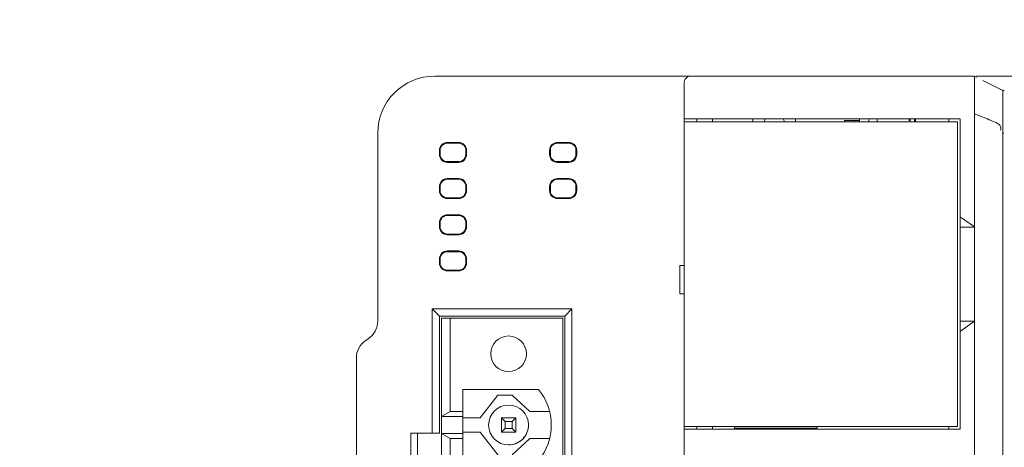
# Model space of a CAD drawing. Header units: millimetres. Extents: x -1114 to 1396, y -630 to 631.
# Tile 349 of 656: x -144 to -75, y 144 to 174. Entities that reach past the tile are written whole.
import ezdxf

# ---------------------------------------------------------------- set-up
doc = ezdxf.new("R2010")
doc.units = ezdxf.units.MM
doc.header["$MEASUREMENT"] = 0

msp = doc.modelspace()

# ---------------------------------------------------------------- linework, layer by layer
at = {"lineweight": 18}
for points, knots in [([(1038.9843, -629.7647), (1038.9843, -629.7647), (-1111.4882, -629.7647), (-1111.4882, -629.7647), (-1111.4882, -629.7647), (-1111.4882, -629.7647), (-1111.4882, 630.7883), (-1111.4882, 630.7883), (-1111.4882, 630.7883), (-1111.4882, 630.7883), (1038.9843, 630.7883), (1038.9843, 630.7883)], [0, 0, 0, 0, 0.3333333, 0.3333333, 0.3333333, 0.3333333, 0.6666667, 0.6666667, 0.6666667, 0.6666667, 1, 1, 1, 1]), ([(-115.128, 170.2284), (-116.1888, 170.2284), (-117.2062, 169.8069), (-117.9564, 169.0568), (-117.9564, 169.0568), (-118.7065, 168.3066), (-119.128, 167.2892), (-119.128, 166.2284)], [0, 0, 0, 0, 0.5, 0.5, 0.5, 0.5, 1, 1, 1, 1]), ([(-115.128, 170.2284), (-116.1888, 170.2284), (-117.2062, 169.8069), (-117.9564, 169.0568), (-117.9564, 169.0568), (-118.7065, 168.3066), (-119.128, 167.2892), (-119.128, 166.2284)], [0, 0, 0, 0, 0.5, 0.5, 0.5, 0.5, 1, 1, 1, 1]), ([(-97.128, 170.2284), (-97.2606, 170.2284), (-97.3877, 170.1757), (-97.4815, 170.0819), (-97.4815, 170.0819), (-97.5753, 169.9881), (-97.628, 169.861), (-97.628, 169.7284)], [0, 0, 0, 0, 0.5, 0.5, 0.5, 0.5, 1, 1, 1, 1]), ([(-77.2568, 170.2256), (-77.2586, 170.2203), (-77.2589, 170.2075), (-77.2586, 170.1875), (-77.2586, 170.1875), (-77.2584, 170.174), (-77.2579, 170.1572), (-77.2575, 170.137), (-77.2575, 170.137), (-77.257, 170.1168), (-77.2567, 170.0933), (-77.2567, 170.0663), (-77.2567, 170.0663), (-77.2567, 170.0528), (-77.2567, 170.0385), (-77.2568, 170.0234), (-77.2568, 170.0234), (-77.2569, 170.0083), (-77.257, 169.9925), (-77.2571, 169.976), (-77.2571, 169.976), (-77.2573, 169.9428), (-77.2576, 169.9067), (-77.2579, 169.8676), (-77.2579, 169.8676), (-77.2584, 169.7895), (-77.2587, 169.6996), (-77.2587, 169.5976), (-77.2587, 169.5976), (-77.2587, 169.5848), (-77.2587, 169.5719), (-77.2586, 169.5588), (-77.2586, 169.5588), (-77.2586, 169.5456), (-77.2586, 169.5324), (-77.2586, 169.519), (-77.2586, 169.519), (-77.2585, 169.4922), (-77.2584, 169.4648), (-77.2583, 169.4369), (-77.2583, 169.4369), (-77.2581, 169.381), (-77.2579, 169.3229), (-77.2577, 169.2625), (-77.2577, 169.2625), (-77.2572, 169.1417), (-77.2568, 169.0119), (-77.2573, 168.8729), (-77.2573, 168.8729), (-77.2574, 168.8382), (-77.2575, 168.8028), (-77.2576, 168.7671), (-77.2576, 168.7671), (-77.2578, 168.7315), (-77.2579, 168.6955), (-77.258, 168.6591), (-77.258, 168.6591), (-77.2583, 168.5864), (-77.2584, 168.5124), (-77.2584, 168.437), (-77.2584, 168.437), (-77.2584, 168.2863), (-77.2578, 168.1302), (-77.2558, 167.9687)], [0, 0, 0, 0, 0.0625, 0.0625, 0.0625, 0.0625, 0.125, 0.125, 0.125, 0.125, 0.1875, 0.1875, 0.1875, 0.1875, 0.25, 0.25, 0.25, 0.25, 0.3125, 0.3125, 0.3125, 0.3125, 0.375, 0.375, 0.375, 0.375, 0.4375, 0.4375, 0.4375, 0.4375, 0.5, 0.5, 0.5, 0.5, 0.5625, 0.5625, 0.5625, 0.5625, 0.625, 0.625, 0.625, 0.625, 0.6875, 0.6875, 0.6875, 0.6875, 0.75, 0.75, 0.75, 0.75, 0.8125, 0.8125, 0.8125, 0.8125, 0.875, 0.875, 0.875, 0.875, 0.9375, 0.9375, 0.9375, 0.9375, 1, 1, 1, 1]), ([(-77.1089, 170.2284), (-77.102, 170.2284), (-77.0949, 170.2284), (-77.0876, 170.2284), (-77.0876, 170.2284), (-77.0477, 170.2284), (-77.0012, 170.2284), (-76.948, 170.2284), (-76.948, 170.2284), (-76.8948, 170.2284), (-76.8351, 170.2284), (-76.7685, 170.2284), (-76.7685, 170.2284), (-76.7353, 170.2284), (-76.7002, 170.2284), (-76.6638, 170.2284), (-76.6638, 170.2284), (-76.6274, 170.2284), (-76.5896, 170.2284), (-76.5504, 170.2284), (-76.5504, 170.2284), (-76.3937, 170.2284), (-76.2151, 170.2284), (-76.0142, 170.2284), (-76.0142, 170.2284), (-75.964, 170.2284), (-75.9125, 170.2284), (-75.8595, 170.2284), (-75.8595, 170.2284), (-75.8065, 170.2284), (-75.7525, 170.2284), (-75.6976, 170.2284), (-75.6976, 170.2284), (-75.5878, 170.2284), (-75.4744, 170.2284), (-75.3573, 170.2284), (-75.3573, 170.2284), (-75.2403, 170.2284), (-75.1196, 170.2284), (-74.9953, 170.2284), (-74.9953, 170.2284), (-74.9331, 170.2284), (-74.87, 170.2284), (-74.8059, 170.2284), (-74.8059, 170.2284), (-74.7419, 170.2284), (-74.6767, 170.2284), (-74.6113, 170.2284), (-74.6113, 170.2284), (-74.4805, 170.2284), (-74.3482, 170.2284), (-74.2146, 170.2284), (-74.2146, 170.2284), (-74.0809, 170.2284), (-73.9459, 170.2284), (-73.8094, 170.2284), (-73.8094, 170.2284), (-73.7753, 170.2284), (-73.7412, 170.2284), (-73.7069, 170.2284), (-73.7069, 170.2284), (-73.6726, 170.2284), (-73.6381, 170.2284), (-73.6036, 170.2284), (-73.6036, 170.2284), (-73.5346, 170.2284), (-73.4651, 170.2284), (-73.3954, 170.2284), (-73.3954, 170.2284), (-73.3256, 170.2284), (-73.2559, 170.2284), (-73.1862, 170.2284), (-73.1862, 170.2284), (-73.1164, 170.2284), (-73.0467, 170.2284), (-72.9769, 170.2284), (-72.9769, 170.2284), (-72.9072, 170.2284), (-72.8375, 170.2284), (-72.7677, 170.2284), (-72.7677, 170.2284), (-72.698, 170.2284), (-72.6282, 170.2284), (-72.5585, 170.2284), (-72.5585, 170.2284), (-72.419, 170.2284), (-72.2796, 170.2284), (-72.1401, 170.2284), (-72.1401, 170.2284), (-69.9085, 170.2284), (-67.6768, 170.2284), (-65.4452, 170.2284), (-65.4452, 170.2284), (-60.9819, 170.2284), (-56.5187, 170.2284), (-52.0554, 170.2284)], [0, 0, 0, 0, 0.0416667, 0.0416667, 0.0416667, 0.0416667, 0.0833333, 0.0833333, 0.0833333, 0.0833333, 0.125, 0.125, 0.125, 0.125, 0.1666667, 0.1666667, 0.1666667, 0.1666667, 0.2083333, 0.2083333, 0.2083333, 0.2083333, 0.25, 0.25, 0.25, 0.25, 0.2916667, 0.2916667, 0.2916667, 0.2916667, 0.3333333, 0.3333333, 0.3333333, 0.3333333, 0.375, 0.375, 0.375, 0.375, 0.4166667, 0.4166667, 0.4166667, 0.4166667, 0.4583333, 0.4583333, 0.4583333, 0.4583333, 0.5, 0.5, 0.5, 0.5, 0.5416667, 0.5416667, 0.5416667, 0.5416667, 0.5833333, 0.5833333, 0.5833333, 0.5833333, 0.625, 0.625, 0.625, 0.625, 0.6666667, 0.6666667, 0.6666667, 0.6666667, 0.7083333, 0.7083333, 0.7083333, 0.7083333, 0.75, 0.75, 0.75, 0.75, 0.7916667, 0.7916667, 0.7916667, 0.7916667, 0.8333333, 0.8333333, 0.8333333, 0.8333333, 0.875, 0.875, 0.875, 0.875, 0.9166667, 0.9166667, 0.9166667, 0.9166667, 0.9583333, 0.9583333, 0.9583333, 0.9583333, 1, 1, 1, 1]), ([(-75.2582, 169.2295), (-75.2578, 169.2299), (-75.2573, 169.2303), (-75.256, 169.2304), (-75.256, 169.2304), (-75.2545, 169.2306), (-75.252, 169.2304), (-75.2485, 169.2301), (-75.2485, 169.2301), (-75.2421, 169.2296), (-75.2326, 169.2285), (-75.2199, 169.2275), (-75.2199, 169.2275), (-75.2048, 169.2263), (-75.1851, 169.2252), (-75.1611, 169.2247)], [0, 0, 0, 0, 0.25, 0.25, 0.25, 0.25, 0.5, 0.5, 0.5, 0.5, 0.75, 0.75, 0.75, 0.75, 1, 1, 1, 1]), ([(-75.2582, 169.1875), (-75.2582, 169.1615), (-75.2582, 169.1264), (-75.2582, 169.0819), (-75.2582, 169.0819), (-75.2582, 169.0596), (-75.2582, 169.035), (-75.2582, 169.008), (-75.2582, 169.008), (-75.2582, 168.9944), (-75.2582, 168.9803), (-75.2582, 168.9655), (-75.2582, 168.9655), (-75.2582, 168.9507), (-75.2582, 168.9353), (-75.2582, 168.9193), (-75.2582, 168.9193), (-75.2582, 168.8873), (-75.2582, 168.853), (-75.2582, 168.8165), (-75.2582, 168.8165), (-75.2582, 168.7983), (-75.2582, 168.7795), (-75.2582, 168.7601), (-75.2582, 168.7601), (-75.2582, 168.7408), (-75.2582, 168.7209), (-75.2582, 168.7006), (-75.2582, 168.7006), (-75.2582, 168.6193), (-75.2582, 168.5313), (-75.2582, 168.4368), (-75.2582, 168.4368), (-75.2582, 168.3895), (-75.2582, 168.3406), (-75.2582, 168.2901), (-75.2582, 168.2901), (-75.2582, 168.2648), (-75.2582, 168.2391), (-75.2582, 168.213), (-75.2582, 168.213), (-75.2582, 168.1869), (-75.2582, 168.1605), (-75.2582, 168.1339), (-75.2582, 168.1339), (-75.2582, 168.0275), (-75.2582, 167.9176), (-75.2582, 167.8041), (-75.2582, 167.8041), (-75.2582, 167.7473), (-75.2582, 167.6895), (-75.2582, 167.6308), (-75.2582, 167.6308), (-75.2582, 167.6015), (-75.2582, 167.5719), (-75.2582, 167.5422), (-75.2582, 167.5422), (-75.2582, 167.5125), (-75.2582, 167.4827), (-75.2582, 167.4529), (-75.2582, 167.4529), (-75.2582, 167.3338), (-75.2582, 167.2141), (-75.2582, 167.094)], [0, 0, 0, 0, 0.0625, 0.0625, 0.0625, 0.0625, 0.125, 0.125, 0.125, 0.125, 0.1875, 0.1875, 0.1875, 0.1875, 0.25, 0.25, 0.25, 0.25, 0.3125, 0.3125, 0.3125, 0.3125, 0.375, 0.375, 0.375, 0.375, 0.4375, 0.4375, 0.4375, 0.4375, 0.5, 0.5, 0.5, 0.5, 0.5625, 0.5625, 0.5625, 0.5625, 0.625, 0.625, 0.625, 0.625, 0.6875, 0.6875, 0.6875, 0.6875, 0.75, 0.75, 0.75, 0.75, 0.8125, 0.8125, 0.8125, 0.8125, 0.875, 0.875, 0.875, 0.875, 0.9375, 0.9375, 0.9375, 0.9375, 1, 1, 1, 1]), ([(-77.2558, 167.9687), (-77.2551, 167.9082), (-77.2553, 167.8473), (-77.2561, 167.7859), (-77.2561, 167.7859), (-77.2568, 167.7246), (-77.2579, 167.6629), (-77.2588, 167.6011), (-77.2588, 167.6011), (-77.2606, 167.4775), (-77.2614, 167.3532), (-77.2553, 167.2284)], [0, 0, 0, 0, 0.3333333, 0.3333333, 0.3333333, 0.3333333, 0.6666667, 0.6666667, 0.6666667, 0.6666667, 1, 1, 1, 1]), ([(-81.4783, 167.2297), (-81.4734, 167.1874), (-81.4711, 167.1373), (-81.4711, 167.0784), (-81.4711, 167.0784), (-81.4711, 167.0609), (-81.4713, 167.0442), (-81.4717, 167.0282)], [0, 0, 0, 0, 0.5, 0.5, 0.5, 0.5, 1, 1, 1, 1]), ([(-81.4003, 167.0282), (-81.3998, 167.0445), (-81.3996, 167.0613), (-81.3996, 167.0784), (-81.3996, 167.0784), (-81.3996, 167.1329), (-81.402, 167.184), (-81.4079, 167.2302)], [0, 0, 0, 0, 0.5, 0.5, 0.5, 0.5, 1, 1, 1, 1]), ([(-75.4179, 166.427), (-75.3738, 166.6494), (-75.446, 166.7666), (-75.5476, 166.8456), (-75.5476, 166.8456), (-75.5878, 166.8768), (-75.6306, 166.9018), (-75.674, 166.9252), (-75.674, 166.9252), (-75.7609, 166.972), (-75.8506, 167.0119), (-75.9406, 167.0509), (-75.9406, 167.0509), (-76.1206, 167.1291), (-76.3025, 167.2021), (-76.4844, 167.2749), (-76.4844, 167.2749), (-76.7423, 167.378), (-77.0008, 167.4796), (-77.2594, 167.5808)], [0, 0, 0, 0, 0.2, 0.2, 0.2, 0.2, 0.4, 0.4, 0.4, 0.4, 0.6, 0.6, 0.6, 0.6, 0.8, 0.8, 0.8, 0.8, 1, 1, 1, 1]), ([(-77.2582, 159.6334), (-77.2582, 160.8553), (-77.2583, 162.0773), (-77.2584, 163.2992), (-77.2584, 163.2992), (-77.2584, 163.6047), (-77.2584, 163.9102), (-77.2584, 164.2156), (-77.2584, 164.2156), (-77.2585, 164.5211), (-77.2583, 164.8266), (-77.258, 165.1321), (-77.258, 165.1321), (-77.2579, 165.2848), (-77.2577, 165.4376), (-77.2578, 165.5903), (-77.2578, 165.5903), (-77.2578, 165.7431), (-77.258, 165.8958), (-77.2585, 166.0485), (-77.2585, 166.0485), (-77.2594, 166.354), (-77.2606, 166.6595), (-77.2529, 166.965)], [0, 0, 0, 0, 0.1666667, 0.1666667, 0.1666667, 0.1666667, 0.3333333, 0.3333333, 0.3333333, 0.3333333, 0.5, 0.5, 0.5, 0.5, 0.6666667, 0.6666667, 0.6666667, 0.6666667, 0.8333333, 0.8333333, 0.8333333, 0.8333333, 1, 1, 1, 1]), ([(-75.2582, 167.094), (-75.2582, 166.8557), (-75.2582, 166.6164), (-75.2582, 166.379), (-75.2582, 166.379), (-75.2582, 166.379), (-75.2582, 166.3789), (-75.2582, 166.3789)], [0, 0, 0, 0, 0.5, 0.5, 0.5, 0.5, 1, 1, 1, 1]), ([(-75.2582, 166.3789), (-75.2582, 166.1274), (-75.2582, 165.8758), (-75.2582, 165.6242), (-75.2582, 165.6242), (-75.2582, 165.3727), (-75.2582, 165.1211), (-75.2582, 164.8695), (-75.2582, 164.8695), (-75.2582, 164.3664), (-75.2582, 163.8633), (-75.2582, 163.3601), (-75.2582, 163.3601), (-75.2582, 162.3538), (-75.2582, 161.3476), (-75.2582, 160.3413), (-75.2582, 160.3413), (-75.2582, 158.3287), (-75.2582, 156.3162), (-75.2582, 154.3036), (-75.2582, 154.3036), (-75.2582, 150.2785), (-75.2582, 146.2535), (-75.2582, 142.2284)], [0, 0, 0, 0, 0.1666667, 0.1666667, 0.1666667, 0.1666667, 0.3333333, 0.3333333, 0.3333333, 0.3333333, 0.5, 0.5, 0.5, 0.5, 0.6666667, 0.6666667, 0.6666667, 0.6666667, 0.8333333, 0.8333333, 0.8333333, 0.8333333, 1, 1, 1, 1]), ([(-114.2465, 165.5706), (-114.3923, 165.5706), (-114.5323, 165.5126), (-114.6354, 165.4095), (-114.6354, 165.4095), (-114.7386, 165.3063), (-114.7965, 165.1664), (-114.7965, 165.0205)], [0, 0, 0, 0, 0.5, 0.5, 0.5, 0.5, 1, 1, 1, 1]), ([(-114.2465, 165.5205), (-114.3791, 165.5205), (-114.5062, 165.4678), (-114.6, 165.3741), (-114.6, 165.3741), (-114.6938, 165.2803), (-114.7465, 165.1531), (-114.7465, 165.0205)], [0, 0, 0, 0, 0.5, 0.5, 0.5, 0.5, 1, 1, 1, 1]), ([(-112.8964, 165.0205), (-112.8964, 165.1664), (-112.9543, 165.3063), (-113.0575, 165.4095), (-113.0575, 165.4095), (-113.1607, 165.5126), (-113.3006, 165.5706), (-113.4465, 165.5706)], [0, 0, 0, 0, 0.5, 0.5, 0.5, 0.5, 1, 1, 1, 1]), ([(-112.9465, 165.0205), (-112.9465, 165.1531), (-112.9991, 165.2803), (-113.0929, 165.3741), (-113.0929, 165.3741), (-113.1867, 165.4678), (-113.3138, 165.5205), (-113.4465, 165.5205)], [0, 0, 0, 0, 0.5, 0.5, 0.5, 0.5, 1, 1, 1, 1]), ([(-106.5154, 165.5706), (-106.6613, 165.5706), (-106.8012, 165.5126), (-106.9044, 165.4095), (-106.9044, 165.4095), (-107.0076, 165.3063), (-107.0655, 165.1664), (-107.0655, 165.0205)], [0, 0, 0, 0, 0.5, 0.5, 0.5, 0.5, 1, 1, 1, 1]), ([(-106.5154, 165.5205), (-106.6481, 165.5205), (-106.7752, 165.4678), (-106.869, 165.3741), (-106.869, 165.3741), (-106.9628, 165.2803), (-107.0154, 165.1531), (-107.0154, 165.0205)], [0, 0, 0, 0, 0.5, 0.5, 0.5, 0.5, 1, 1, 1, 1]), ([(-105.1654, 165.0205), (-105.1654, 165.1664), (-105.2233, 165.3063), (-105.3265, 165.4095), (-105.3265, 165.4095), (-105.4296, 165.5126), (-105.5696, 165.5706), (-105.7154, 165.5706)], [0, 0, 0, 0, 0.5, 0.5, 0.5, 0.5, 1, 1, 1, 1]), ([(-105.2154, 165.0205), (-105.2154, 165.1531), (-105.2681, 165.2803), (-105.3619, 165.3741), (-105.3619, 165.3741), (-105.4557, 165.4678), (-105.5828, 165.5205), (-105.7154, 165.5205)], [0, 0, 0, 0, 0.5, 0.5, 0.5, 0.5, 1, 1, 1, 1]), ([(-114.7965, 164.7205), (-114.7965, 164.5746), (-114.7386, 164.4347), (-114.6354, 164.3315), (-114.6354, 164.3315), (-114.5323, 164.2284), (-114.3923, 164.1704), (-114.2465, 164.1704)], [0, 0, 0, 0, 0.5, 0.5, 0.5, 0.5, 1, 1, 1, 1]), ([(-114.7465, 164.7205), (-114.7465, 164.5879), (-114.6938, 164.4607), (-114.6, 164.3669), (-114.6, 164.3669), (-114.5062, 164.2732), (-114.3791, 164.2205), (-114.2465, 164.2205)], [0, 0, 0, 0, 0.5, 0.5, 0.5, 0.5, 1, 1, 1, 1]), ([(-107.0655, 164.7205), (-107.0655, 164.5746), (-107.0076, 164.4347), (-106.9044, 164.3315), (-106.9044, 164.3315), (-106.8012, 164.2284), (-106.6613, 164.1704), (-106.5154, 164.1704)], [0, 0, 0, 0, 0.5, 0.5, 0.5, 0.5, 1, 1, 1, 1]), ([(-107.0154, 164.7205), (-107.0154, 164.5879), (-106.9628, 164.4607), (-106.869, 164.3669), (-106.869, 164.3669), (-106.7752, 164.2732), (-106.6481, 164.2205), (-106.5154, 164.2205)], [0, 0, 0, 0, 0.5, 0.5, 0.5, 0.5, 1, 1, 1, 1]), ([(-114.2465, 163.03), (-114.3923, 163.03), (-114.5323, 162.972), (-114.6354, 162.8689), (-114.6354, 162.8689), (-114.7386, 162.7657), (-114.7965, 162.6258), (-114.7965, 162.4799)], [0, 0, 0, 0, 0.5, 0.5, 0.5, 0.5, 1, 1, 1, 1]), ([(-114.2465, 162.9799), (-114.3791, 162.9799), (-114.5062, 162.9272), (-114.6, 162.8335), (-114.6, 162.8335), (-114.6938, 162.7397), (-114.7465, 162.6125), (-114.7465, 162.4799)], [0, 0, 0, 0, 0.5, 0.5, 0.5, 0.5, 1, 1, 1, 1]), ([(-112.8964, 162.4799), (-112.8964, 162.6258), (-112.9543, 162.7657), (-113.0575, 162.8689), (-113.0575, 162.8689), (-113.1607, 162.972), (-113.3006, 163.03), (-113.4465, 163.03)], [0, 0, 0, 0, 0.5, 0.5, 0.5, 0.5, 1, 1, 1, 1]), ([(-112.9465, 162.4799), (-112.9465, 162.6125), (-112.9991, 162.7397), (-113.0929, 162.8335), (-113.0929, 162.8335), (-113.1867, 162.9272), (-113.3138, 162.9799), (-113.4465, 162.9799)], [0, 0, 0, 0, 0.5, 0.5, 0.5, 0.5, 1, 1, 1, 1]), ([(-106.5154, 163.03), (-106.6613, 163.03), (-106.8012, 162.972), (-106.9044, 162.8689), (-106.9044, 162.8689), (-107.0076, 162.7657), (-107.0655, 162.6258), (-107.0655, 162.4799)], [0, 0, 0, 0, 0.5, 0.5, 0.5, 0.5, 1, 1, 1, 1]), ([(-106.5154, 162.9799), (-106.6481, 162.9799), (-106.7752, 162.9272), (-106.869, 162.8335), (-106.869, 162.8335), (-106.9628, 162.7397), (-107.0154, 162.6125), (-107.0154, 162.4799)], [0, 0, 0, 0, 0.5, 0.5, 0.5, 0.5, 1, 1, 1, 1]), ([(-105.1654, 162.4799), (-105.1654, 162.6258), (-105.2233, 162.7657), (-105.3265, 162.8689), (-105.3265, 162.8689), (-105.4296, 162.972), (-105.5696, 163.03), (-105.7154, 163.03)], [0, 0, 0, 0, 0.5, 0.5, 0.5, 0.5, 1, 1, 1, 1]), ([(-105.2154, 162.4799), (-105.2154, 162.6125), (-105.2681, 162.7397), (-105.3619, 162.8335), (-105.3619, 162.8335), (-105.4557, 162.9272), (-105.5828, 162.9799), (-105.7154, 162.9799)], [0, 0, 0, 0, 0.5, 0.5, 0.5, 0.5, 1, 1, 1, 1]), ([(-114.7965, 162.1799), (-114.7965, 162.034), (-114.7386, 161.8941), (-114.6354, 161.7909), (-114.6354, 161.7909), (-114.5323, 161.6878), (-114.3923, 161.6298), (-114.2465, 161.6298)], [0, 0, 0, 0, 0.5, 0.5, 0.5, 0.5, 1, 1, 1, 1]), ([(-114.7465, 162.1799), (-114.7465, 162.0473), (-114.6938, 161.9201), (-114.6, 161.8263), (-114.6, 161.8263), (-114.5062, 161.7326), (-114.3791, 161.6799), (-114.2465, 161.6799)], [0, 0, 0, 0, 0.5, 0.5, 0.5, 0.5, 1, 1, 1, 1]), ([(-107.0655, 162.1799), (-107.0655, 162.034), (-107.0076, 161.8941), (-106.9044, 161.7909), (-106.9044, 161.7909), (-106.8012, 161.6878), (-106.6613, 161.6298), (-106.5154, 161.6298)], [0, 0, 0, 0, 0.5, 0.5, 0.5, 0.5, 1, 1, 1, 1]), ([(-107.0154, 162.1799), (-107.0154, 162.0473), (-106.9628, 161.9201), (-106.869, 161.8263), (-106.869, 161.8263), (-106.7752, 161.7326), (-106.6481, 161.6799), (-106.5154, 161.6799)], [0, 0, 0, 0, 0.5, 0.5, 0.5, 0.5, 1, 1, 1, 1]), ([(-114.2465, 160.4894), (-114.3923, 160.4894), (-114.5323, 160.4314), (-114.6354, 160.3283), (-114.6354, 160.3283), (-114.7386, 160.2251), (-114.7965, 160.0852), (-114.7965, 159.9393)], [0, 0, 0, 0, 0.5, 0.5, 0.5, 0.5, 1, 1, 1, 1]), ([(-114.2465, 160.4393), (-114.3791, 160.4393), (-114.5062, 160.3866), (-114.6, 160.2929), (-114.6, 160.2929), (-114.6938, 160.1991), (-114.7465, 160.0719), (-114.7465, 159.9393)], [0, 0, 0, 0, 0.5, 0.5, 0.5, 0.5, 1, 1, 1, 1]), ([(-112.8964, 159.9393), (-112.8964, 160.0852), (-112.9543, 160.2251), (-113.0575, 160.3283), (-113.0575, 160.3283), (-113.1607, 160.4314), (-113.3006, 160.4894), (-113.4465, 160.4894)], [0, 0, 0, 0, 0.5, 0.5, 0.5, 0.5, 1, 1, 1, 1]), ([(-112.9465, 159.9393), (-112.9465, 160.0719), (-112.9991, 160.1991), (-113.0929, 160.2929), (-113.0929, 160.2929), (-113.1867, 160.3866), (-113.3138, 160.4393), (-113.4465, 160.4393)], [0, 0, 0, 0, 0.5, 0.5, 0.5, 0.5, 1, 1, 1, 1]), ([(-114.7965, 159.6393), (-114.7965, 159.4934), (-114.7386, 159.3535), (-114.6354, 159.2503), (-114.6354, 159.2503), (-114.5323, 159.1472), (-114.3923, 159.0892), (-114.2465, 159.0892)], [0, 0, 0, 0, 0.5, 0.5, 0.5, 0.5, 1, 1, 1, 1]), ([(-114.7465, 159.6393), (-114.7465, 159.5067), (-114.6938, 159.3795), (-114.6, 159.2857), (-114.6, 159.2857), (-114.5062, 159.192), (-114.3791, 159.1393), (-114.2465, 159.1393)], [0, 0, 0, 0, 0.5, 0.5, 0.5, 0.5, 1, 1, 1, 1]), ([(-77.2534, 159.6284), (-77.2534, 158.241), (-77.2534, 156.8536), (-77.2534, 155.4662), (-77.2534, 155.4662), (-77.2534, 154.6536), (-77.2534, 153.841), (-77.2534, 153.0284)], [0, 0, 0, 0, 0.5, 0.5, 0.5, 0.5, 1, 1, 1, 1]), ([(-114.2465, 157.9488), (-114.3923, 157.9488), (-114.5323, 157.8908), (-114.6354, 157.7877), (-114.6354, 157.7877), (-114.7386, 157.6845), (-114.7965, 157.5446), (-114.7965, 157.3987)], [0, 0, 0, 0, 0.5, 0.5, 0.5, 0.5, 1, 1, 1, 1]), ([(-114.2465, 157.8987), (-114.3791, 157.8987), (-114.5062, 157.846), (-114.6, 157.7523), (-114.6, 157.7523), (-114.6938, 157.6585), (-114.7465, 157.5313), (-114.7465, 157.3987)], [0, 0, 0, 0, 0.5, 0.5, 0.5, 0.5, 1, 1, 1, 1]), ([(-112.8964, 157.3987), (-112.8964, 157.5446), (-112.9543, 157.6845), (-113.0575, 157.7877), (-113.0575, 157.7877), (-113.1607, 157.8908), (-113.3006, 157.9488), (-113.4465, 157.9488)], [0, 0, 0, 0, 0.5, 0.5, 0.5, 0.5, 1, 1, 1, 1]), ([(-112.9465, 157.3987), (-112.9465, 157.5313), (-112.9991, 157.6585), (-113.0929, 157.7523), (-113.0929, 157.7523), (-113.1867, 157.846), (-113.3138, 157.8987), (-113.4465, 157.8987)], [0, 0, 0, 0, 0.5, 0.5, 0.5, 0.5, 1, 1, 1, 1]), ([(-114.7965, 157.0987), (-114.7965, 156.9528), (-114.7386, 156.8129), (-114.6354, 156.7097), (-114.6354, 156.7097), (-114.5323, 156.6066), (-114.3923, 156.5486), (-114.2465, 156.5486)], [0, 0, 0, 0, 0.5, 0.5, 0.5, 0.5, 1, 1, 1, 1]), ([(-114.7465, 157.0987), (-114.7465, 156.9661), (-114.6938, 156.8389), (-114.6, 156.7451), (-114.6, 156.7451), (-114.5062, 156.6514), (-114.3791, 156.5987), (-114.2465, 156.5987)], [0, 0, 0, 0, 0.5, 0.5, 0.5, 0.5, 1, 1, 1, 1]), ([(-108.6965, 150.7284), (-108.6965, 151.4187), (-109.2562, 151.9784), (-109.9465, 151.9784), (-109.9465, 151.9784), (-110.6369, 151.9784), (-111.1965, 151.4187), (-111.1965, 150.7284), (-111.1965, 150.7284), (-111.1965, 150.038), (-110.6369, 149.4784), (-109.9465, 149.4784), (-109.9465, 149.4784), (-109.2562, 149.4783), (-108.6965, 150.038), (-108.6965, 150.7283)], [0, 0, 0, 0, 0.25, 0.25, 0.25, 0.25, 0.5, 0.5, 0.5, 0.5, 0.75, 0.75, 0.75, 0.75, 1, 1, 1, 1]), ([(-108.5465, 145.7284), (-108.5465, 146.5015), (-109.1733, 147.1283), (-109.9465, 147.1284), (-109.9465, 147.1284), (-110.7197, 147.1284), (-111.3465, 146.5016), (-111.3465, 145.7284), (-111.3465, 145.7284), (-111.3466, 144.9553), (-110.7198, 144.3284), (-109.9467, 144.3284)], [0, 0, 0, 0, 0.3333333, 0.3333333, 0.3333333, 0.3333333, 0.6666667, 0.6666667, 0.6666667, 0.6666667, 1, 1, 1, 1]), ([(-108.5465, 145.7284), (-108.5465, 146.5016), (-109.1733, 147.1284), (-109.9465, 147.1284), (-109.9465, 147.1284), (-110.7197, 147.1284), (-111.3465, 146.5016), (-111.3465, 145.7284), (-111.3465, 145.7284), (-111.3465, 144.9552), (-110.7197, 144.3284), (-109.9465, 144.3284), (-109.9465, 144.3284), (-109.1733, 144.3283), (-108.5465, 144.9551), (-108.5465, 145.7283)], [0, 0, 0, 0, 0.25, 0.25, 0.25, 0.25, 0.5, 0.5, 0.5, 0.5, 0.75, 0.75, 0.75, 0.75, 1, 1, 1, 1]), ([(-109.9467, 144.3284), (-109.5753, 144.3283), (-109.2192, 144.4758), (-108.9566, 144.7384), (-108.9566, 144.7384), (-108.694, 145.0009), (-108.5465, 145.357), (-108.5465, 145.7283)], [0, 0, 0, 0, 0.5, 0.5, 0.5, 0.5, 1, 1, 1, 1])]:
    msp.add_open_spline(points, degree=3, knots=knots, dxfattribs=at)
for points in [[(-115.128, 170.2284), (-115.128, 170.2284), (-98.128, 170.2284), (-98.128, 170.2284)], [(-115.128, 170.2284), (-115.128, 170.2284), (-98.128, 170.2284), (-98.128, 170.2284)], [(-98.128, 170.2284), (-98.128, 170.2284), (-97.128, 170.2284), (-97.128, 170.2284)], [(-97.128, 170.2284), (-97.128, 170.2284), (-77.2545, 170.2284), (-77.2545, 170.2284)], [(-97.128, 170.2284), (-97.128, 170.2284), (-77.2543, 170.2284), (-77.2543, 170.2284)], [(-77.0887, 170.1422), (-77.0887, 170.1422), (-77.2736, 170.2325), (-77.2736, 170.2325)], [(-97.628, 167.2284), (-97.628, 167.2284), (-97.628, 169.7284), (-97.628, 169.7284)], [(-76.6667, 169.9221), (-76.6667, 169.9221), (-75.2582, 169.2246), (-75.2582, 169.2246)], [(-97.628, 167.2284), (-97.628, 167.2284), (-97.628, 167.0281), (-97.628, 167.0281)], [(-97.628, 167.0281), (-97.628, 167.0281), (-97.628, 167.2284), (-97.628, 167.2284)], [(-97.628, 167.2284), (-97.628, 167.2284), (-97.128, 167.2284), (-97.128, 167.2284)], [(-97.128, 167.2284), (-97.128, 167.2284), (-78.251, 167.2284), (-78.251, 167.2284)], [(-96.728, 167.2284), (-96.728, 167.2284), (-96.728, 167.0284), (-96.728, 167.0284)], [(-96.728, 167.0283), (-96.728, 167.0283), (-96.728, 167.2284), (-96.728, 167.2284)], [(-95.628, 167.0284), (-95.628, 167.0284), (-95.628, 167.2284), (-95.628, 167.2284)], [(-92.8015, 167.2283), (-92.8015, 167.2283), (-92.8015, 167.0283), (-92.8015, 167.0283)], [(-91.934, 167.2283), (-91.964, 167.1651), (-91.9843, 167.0976), (-91.9943, 167.0283)], [(-90.6087, 167.0284), (-90.6187, 167.0977), (-90.6391, 167.1651), (-90.6691, 167.2284)], [(-89.8015, 167.2283), (-89.8015, 167.2283), (-89.8015, 167.0283), (-89.8015, 167.0283)], [(-85.321, 167.0284), (-85.321, 167.0284), (-85.321, 167.2283), (-85.321, 167.2283)], [(-84.6309, 167.2283), (-84.6658, 167.1679), (-84.6785, 167.0972), (-84.6669, 167.0284)], [(-84.071, 167.0784), (-84.071, 167.131), (-84.0849, 167.1828), (-84.1112, 167.2284)], [(-81.8342, 167.2302), (-81.8401, 167.184), (-81.8425, 167.1329), (-81.8425, 167.0784)], [(-81.771, 167.0784), (-81.771, 167.1373), (-81.7687, 167.1875), (-81.7638, 167.2298)], [(-79.051, 167.2284), (-79.051, 167.2284), (-79.051, 167.0281), (-79.051, 167.0281)], [(-78.251, 167.2284), (-78.251, 167.2284), (-78.251, 160.3284), (-78.251, 160.3284)], [(-77.2529, 166.965), (-77.2508, 167.0528), (-77.251, 167.1406), (-77.2553, 167.2284)], [(-97.628, 167.0284), (-97.628, 167.0284), (-97.128, 167.0284), (-97.128, 167.0284)], [(-97.628, 145.6284), (-97.628, 145.6284), (-97.628, 167.0284), (-97.628, 167.0284)], [(-78.451, 167.0284), (-78.451, 167.0284), (-97.128, 167.0284), (-97.128, 167.0284)], [(-86.371, 167.1184), (-86.371, 167.1184), (-85.821, 167.1184), (-85.821, 167.1184)], [(-86.371, 167.1184), (-86.371, 167.1184), (-86.371, 167.0284), (-86.371, 167.0284)], [(-85.821, 167.1184), (-85.821, 167.1184), (-85.696, 167.1184), (-85.696, 167.1184)], [(-85.696, 167.0284), (-85.696, 167.0284), (-85.696, 167.1184), (-85.696, 167.1184)], [(-85.696, 167.1184), (-85.696, 167.1184), (-85.321, 167.1184), (-85.321, 167.1184)], [(-85.696, 167.1184), (-85.696, 167.1184), (-85.696, 167.0284), (-85.696, 167.0284)], [(-84.0752, 167.0283), (-84.0724, 167.0449), (-84.071, 167.0616), (-84.071, 167.0784)], [(-81.7704, 167.0282), (-81.7708, 167.0442), (-81.771, 167.0609), (-81.771, 167.0784)], [(-78.451, 167.0284), (-78.451, 167.0284), (-78.451, 145.6284), (-78.451, 145.6284)], [(-119.128, 153.0311), (-119.128, 153.0311), (-119.128, 166.2284), (-119.128, 166.2284)], [(-119.128, 153.0311), (-119.128, 153.0311), (-119.128, 166.2284), (-119.128, 166.2284)], [(-75.2582, 166.2284), (-75.2582, 166.2284), (-75.2356, 166.2284), (-75.1916, 166.2284)], [(-114.6347, 165.4088), (-114.6347, 165.4088), (-114.6, 165.3741), (-114.6, 165.3741)], [(-114.2465, 165.5706), (-114.2465, 165.5706), (-113.4465, 165.5706), (-113.4465, 165.5706)], [(-114.2465, 165.5205), (-114.2465, 165.5205), (-113.4465, 165.5205), (-113.4465, 165.5205)], [(-113.0582, 165.4088), (-113.0582, 165.4088), (-113.0929, 165.3741), (-113.0929, 165.3741)], [(-106.9037, 165.4088), (-106.9037, 165.4088), (-106.869, 165.3741), (-106.869, 165.3741)], [(-106.5154, 165.5706), (-106.5154, 165.5706), (-105.7154, 165.5706), (-105.7154, 165.5706)], [(-106.5154, 165.5205), (-106.5154, 165.5205), (-105.7154, 165.5205), (-105.7154, 165.5205)], [(-105.3619, 165.3741), (-105.3619, 165.3741), (-105.3272, 165.4088), (-105.3272, 165.4088)], [(-114.7965, 165.0205), (-114.7965, 165.0205), (-114.7965, 164.7205), (-114.7965, 164.7205)], [(-114.7465, 164.7205), (-114.7465, 164.7205), (-114.7465, 165.0205), (-114.7465, 165.0205)], [(-113.4465, 164.2205), (-113.1703, 164.2205), (-112.9465, 164.4444), (-112.9465, 164.7205)], [(-113.4465, 164.1704), (-113.1427, 164.1704), (-112.8964, 164.4167), (-112.8964, 164.7205)], [(-112.9465, 165.0205), (-112.9465, 165.0205), (-112.9465, 164.7205), (-112.9465, 164.7205)], [(-112.8964, 165.0205), (-112.8964, 165.0205), (-112.8964, 164.7205), (-112.8964, 164.7205)], [(-107.0655, 165.0205), (-107.0655, 165.0205), (-107.0655, 164.7205), (-107.0655, 164.7205)], [(-107.0154, 164.7205), (-107.0154, 164.7205), (-107.0154, 165.0205), (-107.0154, 165.0205)], [(-105.7154, 164.2205), (-105.4393, 164.2205), (-105.2154, 164.4444), (-105.2154, 164.7205)], [(-105.7154, 164.1704), (-105.4117, 164.1704), (-105.1654, 164.4167), (-105.1654, 164.7205)], [(-105.2154, 165.0205), (-105.2154, 165.0205), (-105.2154, 164.7205), (-105.2154, 164.7205)], [(-105.1654, 165.0205), (-105.1654, 165.0205), (-105.1654, 164.7205), (-105.1654, 164.7205)], [(-114.6347, 164.3322), (-114.6347, 164.3322), (-114.6, 164.3669), (-114.6, 164.3669)], [(-113.4465, 164.2205), (-113.4465, 164.2205), (-114.2465, 164.2205), (-114.2465, 164.2205)], [(-114.2465, 164.1704), (-114.2465, 164.1704), (-113.4465, 164.1704), (-113.4465, 164.1704)], [(-113.0929, 164.3669), (-113.0929, 164.3669), (-113.0582, 164.3322), (-113.0582, 164.3322)], [(-106.869, 164.3669), (-106.869, 164.3669), (-106.9037, 164.3322), (-106.9037, 164.3322)], [(-105.7154, 164.2205), (-105.7154, 164.2205), (-106.5154, 164.2205), (-106.5154, 164.2205)], [(-106.5154, 164.1704), (-106.5154, 164.1704), (-105.7154, 164.1704), (-105.7154, 164.1704)], [(-105.3272, 164.3322), (-105.3272, 164.3322), (-105.3619, 164.3669), (-105.3619, 164.3669)], [(-114.7965, 162.4799), (-114.7965, 162.4799), (-114.7965, 162.1799), (-114.7965, 162.1799)], [(-114.7465, 162.1799), (-114.7465, 162.1799), (-114.7465, 162.4799), (-114.7465, 162.4799)], [(-114.6, 162.8335), (-114.6, 162.8335), (-114.6347, 162.8682), (-114.6347, 162.8682)], [(-114.2465, 163.03), (-114.2465, 163.03), (-113.4465, 163.03), (-113.4465, 163.03)], [(-114.2465, 162.9799), (-114.2465, 162.9799), (-113.4465, 162.9799), (-113.4465, 162.9799)], [(-113.0582, 162.8682), (-113.0582, 162.8682), (-113.0929, 162.8335), (-113.0929, 162.8335)], [(-112.9465, 162.4799), (-112.9465, 162.4799), (-112.9465, 162.1799), (-112.9465, 162.1799)], [(-112.8964, 162.4799), (-112.8964, 162.4799), (-112.8964, 162.1799), (-112.8964, 162.1799)], [(-107.0655, 162.4799), (-107.0655, 162.4799), (-107.0655, 162.1799), (-107.0655, 162.1799)], [(-107.0154, 162.1799), (-107.0154, 162.1799), (-107.0154, 162.4799), (-107.0154, 162.4799)], [(-106.9037, 162.8682), (-106.9037, 162.8682), (-106.869, 162.8335), (-106.869, 162.8335)], [(-106.5154, 163.03), (-106.5154, 163.03), (-105.7154, 163.03), (-105.7154, 163.03)], [(-106.5154, 162.9799), (-106.5154, 162.9799), (-105.7154, 162.9799), (-105.7154, 162.9799)], [(-105.3619, 162.8335), (-105.3619, 162.8335), (-105.3272, 162.8682), (-105.3272, 162.8682)], [(-105.2154, 162.4799), (-105.2154, 162.4799), (-105.2154, 162.1799), (-105.2154, 162.1799)], [(-105.1654, 162.4799), (-105.1654, 162.4799), (-105.1654, 162.1799), (-105.1654, 162.1799)], [(-114.6347, 161.7917), (-114.6347, 161.7917), (-114.6, 161.8263), (-114.6, 161.8263)], [(-113.4465, 161.6799), (-113.4465, 161.6799), (-114.2465, 161.6799), (-114.2465, 161.6799)], [(-113.4465, 161.6799), (-113.1703, 161.6799), (-112.9465, 161.9038), (-112.9465, 162.1799)], [(-113.4465, 161.6298), (-113.1427, 161.6298), (-112.8964, 161.8761), (-112.8964, 162.1799)], [(-113.0582, 161.7917), (-113.0582, 161.7917), (-113.0929, 161.8263), (-113.0929, 161.8263)], [(-106.9037, 161.7917), (-106.9037, 161.7917), (-106.869, 161.8263), (-106.869, 161.8263)], [(-105.7154, 161.6799), (-105.7154, 161.6799), (-106.5154, 161.6799), (-106.5154, 161.6799)], [(-105.7154, 161.6799), (-105.4393, 161.6799), (-105.2154, 161.9038), (-105.2154, 162.1799)], [(-105.7154, 161.6298), (-105.4117, 161.6298), (-105.1654, 161.8761), (-105.1654, 162.1799)], [(-105.3272, 161.7917), (-105.3272, 161.7917), (-105.3619, 161.8263), (-105.3619, 161.8263)], [(-114.2465, 161.6298), (-114.2465, 161.6298), (-113.4465, 161.6298), (-113.4465, 161.6298)], [(-106.5154, 161.6298), (-106.5154, 161.6298), (-105.7154, 161.6298), (-105.7154, 161.6298)], [(-114.6, 160.2929), (-114.6, 160.2929), (-114.6347, 160.3276), (-114.6347, 160.3276)], [(-114.2465, 160.4894), (-114.2465, 160.4894), (-113.4465, 160.4894), (-113.4465, 160.4894)], [(-114.2465, 160.4393), (-114.2465, 160.4393), (-113.4465, 160.4393), (-113.4465, 160.4393)], [(-113.0582, 160.3276), (-113.0582, 160.3276), (-113.0929, 160.2929), (-113.0929, 160.2929)], [(-78.251, 160.3284), (-78.251, 160.3284), (-78.241, 160.3284), (-78.241, 160.3284)], [(-78.251, 159.6284), (-78.251, 159.6284), (-78.251, 160.3284), (-78.251, 160.3284)], [(-78.241, 160.3284), (-78.241, 160.3284), (-77.2582, 159.6334), (-77.2582, 159.6334)], [(-114.7965, 159.9393), (-114.7965, 159.9393), (-114.7965, 159.6393), (-114.7965, 159.6393)], [(-114.7465, 159.6393), (-114.7465, 159.6393), (-114.7465, 159.9393), (-114.7465, 159.9393)], [(-113.4465, 159.1393), (-113.1703, 159.1393), (-112.9465, 159.3632), (-112.9465, 159.6393)], [(-113.4465, 159.0892), (-113.1427, 159.0892), (-112.8964, 159.3355), (-112.8964, 159.6393)], [(-112.9465, 159.9393), (-112.9465, 159.9393), (-112.9465, 159.6393), (-112.9465, 159.6393)], [(-112.8964, 159.9393), (-112.8964, 159.9393), (-112.8964, 159.6393), (-112.8964, 159.6393)], [(-78.251, 153.0284), (-78.251, 153.0284), (-78.251, 159.6284), (-78.251, 159.6284)], [(-77.2534, 159.6284), (-77.2534, 159.6284), (-78.251, 159.6284), (-78.251, 159.6284)], [(-77.2582, 159.6334), (-77.2566, 159.6317), (-77.255, 159.63), (-77.2534, 159.6284)], [(-114.6347, 159.2511), (-114.6347, 159.2511), (-114.6, 159.2857), (-114.6, 159.2857)], [(-113.4465, 159.1393), (-113.4465, 159.1393), (-114.2465, 159.1393), (-114.2465, 159.1393)], [(-114.2465, 159.0892), (-114.2465, 159.0892), (-113.4465, 159.0892), (-113.4465, 159.0892)], [(-113.0582, 159.2511), (-113.0582, 159.2511), (-113.0929, 159.2857), (-113.0929, 159.2857)], [(-114.6347, 157.787), (-114.6347, 157.787), (-114.6, 157.7523), (-114.6, 157.7523)], [(-114.2465, 157.9488), (-114.2465, 157.9488), (-113.4465, 157.9488), (-113.4465, 157.9488)], [(-114.2465, 157.8987), (-114.2465, 157.8987), (-113.4465, 157.8987), (-113.4465, 157.8987)], [(-113.0929, 157.7523), (-113.0929, 157.7523), (-113.0582, 157.787), (-113.0582, 157.787)], [(-114.7965, 157.3987), (-114.7965, 157.3987), (-114.7965, 157.0987), (-114.7965, 157.0987)], [(-114.7465, 157.0987), (-114.7465, 157.0987), (-114.7465, 157.3987), (-114.7465, 157.3987)], [(-113.4465, 156.5987), (-113.1703, 156.5987), (-112.9465, 156.8226), (-112.9465, 157.0987)], [(-113.4465, 156.5486), (-113.1427, 156.5486), (-112.8964, 156.7949), (-112.8964, 157.0987)], [(-112.9465, 157.3987), (-112.9465, 157.3987), (-112.9465, 157.0987), (-112.9465, 157.0987)], [(-112.8964, 157.3987), (-112.8964, 157.3987), (-112.8964, 157.0987), (-112.8964, 157.0987)], [(-97.928, 156.9284), (-97.928, 156.9284), (-97.928, 154.9284), (-97.928, 154.9284)], [(-97.728, 156.9284), (-97.728, 156.9284), (-97.928, 156.9284), (-97.928, 156.9284)], [(-97.628, 156.9284), (-97.628, 156.9284), (-97.728, 156.9284), (-97.728, 156.9284)], [(-114.6347, 156.7105), (-114.6347, 156.7105), (-114.6, 156.7451), (-114.6, 156.7451)], [(-113.4465, 156.5987), (-113.4465, 156.5987), (-114.2465, 156.5987), (-114.2465, 156.5987)], [(-114.2465, 156.5486), (-114.2465, 156.5486), (-113.4465, 156.5486), (-113.4465, 156.5486)], [(-113.0582, 156.7105), (-113.0582, 156.7105), (-113.0929, 156.7451), (-113.0929, 156.7451)], [(-97.728, 154.9284), (-97.728, 154.9284), (-97.928, 154.9284), (-97.928, 154.9284)], [(-97.628, 154.9284), (-97.628, 154.9284), (-97.728, 154.9284), (-97.728, 154.9284)], [(-114.7965, 153.3784), (-114.7965, 153.3784), (-115.2965, 153.8784), (-115.2965, 153.8784)], [(-115.2965, 145.1484), (-115.2965, 145.1484), (-115.2965, 153.8784), (-115.2965, 153.8784)], [(-115.2965, 153.8784), (-115.2965, 153.8784), (-105.4965, 153.8784), (-105.4965, 153.8784)], [(-105.4965, 153.8784), (-105.4965, 153.8784), (-105.9965, 153.3784), (-105.9965, 153.3784)], [(-105.4965, 153.8784), (-105.4965, 153.8784), (-105.4965, 117.5784), (-105.4965, 117.5784)], [(-119.7959, 151.7831), (-119.3786, 152.0612), (-119.128, 152.5296), (-119.128, 153.0311)], [(-119.7959, 151.7831), (-119.3786, 152.0612), (-119.128, 152.5296), (-119.128, 153.0311)], [(-105.9965, 153.3784), (-105.9965, 153.3784), (-114.7965, 153.3784), (-114.7965, 153.3784)], [(-114.7965, 153.3784), (-114.7965, 153.3784), (-114.7965, 145.1484), (-114.7965, 145.1484)], [(-114.0465, 153.2284), (-114.0465, 153.2284), (-114.6465, 153.2284), (-114.6465, 153.2284)], [(-114.6465, 153.2284), (-114.6465, 153.2284), (-114.6465, 146.3284), (-114.6465, 146.3284)], [(-114.0465, 153.2284), (-114.0465, 153.2284), (-106.1465, 153.2284), (-106.1465, 153.2284)], [(-114.0465, 146.6784), (-114.0465, 146.6784), (-114.0465, 153.2284), (-114.0465, 153.2284)], [(-106.1465, 118.2284), (-106.1465, 118.2284), (-106.1465, 153.2284), (-106.1465, 153.2284)], [(-105.9965, 118.0784), (-105.9965, 118.0784), (-105.9965, 153.3784), (-105.9965, 153.3784)], [(-78.251, 152.3284), (-78.251, 152.3284), (-78.251, 153.0284), (-78.251, 153.0284)], [(-78.251, 153.0284), (-78.251, 153.0284), (-77.2534, 153.0284), (-77.2534, 153.0284)], [(-77.2582, 153.0233), (-77.2582, 153.0233), (-78.241, 152.3284), (-78.241, 152.3284)], [(-77.2534, 153.0284), (-77.255, 153.0267), (-77.2566, 153.025), (-77.2582, 153.0233)], [(-77.2582, 142.2284), (-77.2582, 145.8267), (-77.2582, 149.425), (-77.2582, 153.0233)], [(-78.241, 152.3284), (-78.241, 152.3284), (-78.251, 152.3284), (-78.251, 152.3284)], [(-78.251, 152.3284), (-78.251, 152.3284), (-78.251, 145.4284), (-78.251, 145.4284)], [(-119.96, 151.6737), (-120.3773, 151.3955), (-120.628, 150.9271), (-120.628, 150.4256)], [(-119.96, 151.6737), (-120.3773, 151.3955), (-120.628, 150.9271), (-120.628, 150.4256)], [(-119.96, 151.6737), (-119.96, 151.6737), (-119.7959, 151.7831), (-119.7959, 151.7831)], [(-119.96, 151.6737), (-119.96, 151.6737), (-119.7959, 151.7831), (-119.7959, 151.7831)], [(-120.628, 134.0311), (-120.628, 134.0311), (-120.628, 150.4256), (-120.628, 150.4256)], [(-120.628, 134.0311), (-120.628, 134.0311), (-120.628, 150.4256), (-120.628, 150.4256)], [(-113.1465, 146.6784), (-113.1465, 146.6784), (-113.1465, 148.2284), (-113.1465, 148.2284)], [(-113.1465, 148.2284), (-113.1465, 148.2284), (-107.8465, 148.2284), (-107.8465, 148.2284)], [(-107.8465, 143.2284), (-106.6465, 144.679), (-106.6465, 146.7777), (-107.8465, 148.2283)], [(-111.9465, 146.2284), (-111.9465, 146.2284), (-110.7049, 147.8284), (-110.7049, 147.8284)], [(-110.7049, 147.8284), (-110.7049, 147.8284), (-109.7049, 147.8284), (-109.7049, 147.8284)], [(-109.7049, 147.8284), (-109.7049, 147.8284), (-108.4633, 146.6784), (-108.4633, 146.6784)], [(-114.6465, 146.3284), (-114.6465, 146.3284), (-114.0465, 146.6784), (-114.0465, 146.6784)], [(-114.0465, 146.6784), (-114.0465, 146.6784), (-113.1465, 146.6784), (-113.1465, 146.6784)], [(-113.1465, 146.3284), (-113.1465, 146.3284), (-113.1465, 146.6784), (-113.1465, 146.6784)], [(-108.4633, 146.6784), (-108.4633, 146.6784), (-107.0633, 146.6784), (-107.0633, 146.6784)], [(-114.6465, 145.1284), (-114.6465, 145.1284), (-114.6465, 146.3284), (-114.6465, 146.3284)], [(-114.6465, 146.3284), (-114.6465, 146.3284), (-113.1465, 146.3284), (-113.1465, 146.3284)], [(-113.1465, 145.1284), (-113.1465, 145.1284), (-113.1465, 146.3284), (-113.1465, 146.3284)], [(-113.1465, 146.2284), (-113.1465, 146.2284), (-111.9465, 146.2284), (-111.9465, 146.2284)], [(-110.4465, 146.2284), (-110.4465, 146.2284), (-110.4465, 145.2284), (-110.4465, 145.2284)], [(-110.1965, 145.9784), (-110.1965, 145.9784), (-110.4465, 146.2284), (-110.4465, 146.2284)], [(-109.4465, 146.2284), (-109.4465, 146.2284), (-110.4465, 146.2284), (-110.4465, 146.2284)], [(-110.1965, 145.9784), (-110.1965, 145.9784), (-109.6965, 145.9784), (-109.6965, 145.9784)], [(-110.1965, 145.4784), (-110.1965, 145.4784), (-110.1965, 145.9784), (-110.1965, 145.9784)], [(-109.6965, 145.9784), (-109.6965, 145.9784), (-109.4465, 146.2284), (-109.4465, 146.2284)], [(-109.6965, 145.9784), (-109.6965, 145.9784), (-109.6965, 145.4784), (-109.6965, 145.4784)], [(-109.4465, 145.2284), (-109.4465, 145.2284), (-109.4465, 146.2284), (-109.4465, 146.2284)], [(-116.7965, 145.1484), (-116.7965, 145.1484), (-116.7965, 143.1484), (-116.7965, 143.1484)], [(-116.7965, 145.1484), (-116.7965, 145.1484), (-115.2965, 145.1484), (-115.2965, 145.1484)], [(-116.328, 145.1481), (-116.328, 145.1481), (-116.328, 143.1481), (-116.328, 143.1481)], [(-115.2965, 145.1484), (-115.2965, 145.1484), (-114.7965, 145.1484), (-114.7965, 145.1484)], [(-114.6465, 145.1284), (-114.6465, 145.1284), (-114.6465, 141.3284), (-114.6465, 141.3284)], [(-114.6465, 145.1284), (-114.6465, 145.1284), (-113.1465, 145.1284), (-113.1465, 145.1284)], [(-114.0465, 144.7784), (-114.0465, 144.7784), (-114.6465, 145.1284), (-114.6465, 145.1284)], [(-111.9465, 145.2284), (-111.9465, 145.2284), (-113.1465, 145.2284), (-113.1465, 145.2284)], [(-113.1465, 144.7784), (-113.1465, 144.7784), (-113.1465, 145.1284), (-113.1465, 145.1284)], [(-110.7049, 143.6284), (-110.7049, 143.6284), (-111.9465, 145.2284), (-111.9465, 145.2284)], [(-110.4465, 145.2284), (-110.4465, 145.2284), (-110.1965, 145.4784), (-110.1965, 145.4784)], [(-110.4465, 145.2284), (-110.4465, 145.2284), (-109.4465, 145.2284), (-109.4465, 145.2284)], [(-109.6965, 145.4784), (-109.6965, 145.4784), (-110.1965, 145.4784), (-110.1965, 145.4784)], [(-109.4465, 145.2284), (-109.4465, 145.2284), (-109.6965, 145.4784), (-109.6965, 145.4784)], [(-97.628, 145.6286), (-97.628, 145.6286), (-97.628, 145.4284), (-97.628, 145.4284)], [(-97.628, 145.4284), (-97.628, 145.4284), (-97.628, 145.6286), (-97.628, 145.6286)], [(-97.628, 145.6284), (-97.628, 145.6284), (-97.128, 145.6284), (-97.128, 145.6284)], [(-97.628, 117.2284), (-97.628, 117.2284), (-97.628, 145.4284), (-97.628, 145.4284)], [(-97.628, 145.4284), (-97.628, 145.4284), (-97.128, 145.4284), (-97.128, 145.4284)], [(-97.628, 117.2284), (-97.628, 117.2284), (-97.628, 145.4284), (-97.628, 145.4284)], [(-97.128, 145.6284), (-97.128, 145.6284), (-78.451, 145.6284), (-78.451, 145.6284)], [(-78.251, 145.4284), (-78.251, 145.4284), (-97.128, 145.4284), (-97.128, 145.4284)], [(-96.728, 145.6284), (-96.728, 145.6284), (-96.728, 145.4284), (-96.728, 145.4284)], [(-96.728, 145.4284), (-96.728, 145.4284), (-96.728, 145.6284), (-96.728, 145.6284)], [(-95.628, 145.4284), (-95.628, 145.4284), (-95.628, 145.6284), (-95.628, 145.6284)], [(-94.081, 145.6285), (-94.081, 145.6285), (-94.081, 145.5034), (-94.081, 145.5034)], [(-94.081, 145.5034), (-94.081, 145.5034), (-88.281, 145.5034), (-88.281, 145.5034)], [(-88.281, 145.5034), (-88.281, 145.5034), (-88.281, 145.6285), (-88.281, 145.6285)], [(-79.051, 145.6286), (-79.051, 145.6286), (-79.051, 145.4284), (-79.051, 145.4284)], [(-114.0465, 141.6784), (-114.0465, 141.6784), (-114.0465, 144.7784), (-114.0465, 144.7784)], [(-114.0465, 144.7784), (-114.0465, 144.7784), (-113.1465, 144.7784), (-113.1465, 144.7784)], [(-113.1465, 141.6784), (-113.1465, 141.6784), (-113.1465, 144.7784), (-113.1465, 144.7784)], [(-108.4633, 144.7784), (-108.4633, 144.7784), (-109.7049, 143.6284), (-109.7049, 143.6284)], [(-107.0633, 144.7784), (-107.0633, 144.7784), (-108.4633, 144.7784), (-108.4633, 144.7784)]]:
    msp.add_open_spline(points, degree=3, dxfattribs=at)

doc.saveas('drawing.dxf')
